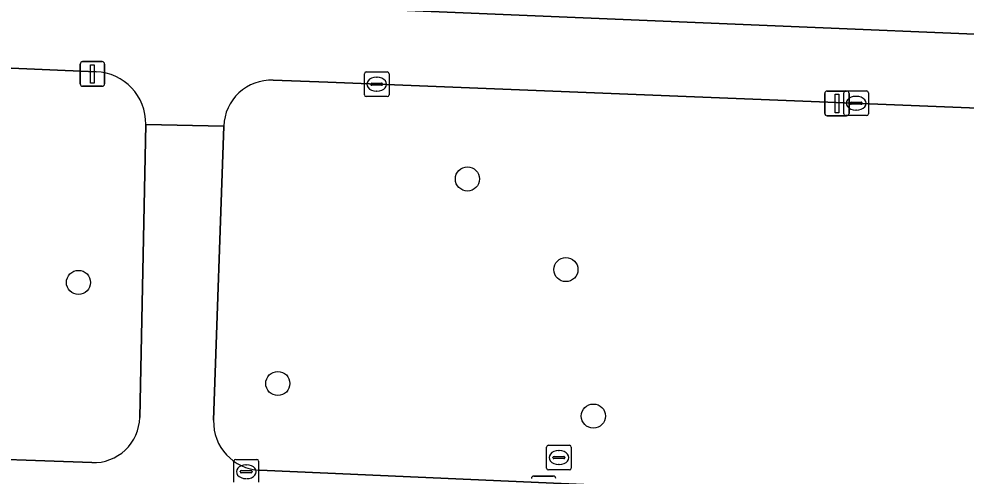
# Model space of a CAD drawing. Extents: x 160732 to 162107, y 387428 to 388479.
# Drawn here: x 161487.49 to 161525.85, y 387874.89 to 387893.41 of the extents above; entities that cross this region are included whole.
import ezdxf

# ---------------------------------------------------------------- set-up
doc = ezdxf.new("R2010")
doc.units = 0
for name, color, linetype in [('IMGEO_Boom', 7, 'Continuous'), ('IMGEO_Erf', 7, 'Continuous'), ('IMGEO_Groenvoorziening', 7, 'Continuous'), ('IMGEO_Kolk', 7, 'Continuous'), ('IMGEO_Lichtmast', 7, 'Continuous'), ('IMGEO_Rioolput', 7, 'Continuous'), ('IMGEO_Voetpad_open', 7, 'Continuous')]:
    doc.layers.add(name, color=color, linetype=linetype)

msp = doc.modelspace()

# ---------------------------------------------------------------- linework, layer by layer
at = {"layer": 'IMGEO_Boom'}
for centre in [(161505.658, 387886.922), (161509.644, 387883.251), (161489.906, 387882.73), (161497.978, 387878.636), (161510.758, 387877.316)]:
    msp.add_circle(centre, 0.489, dxfattribs=at)
at = {"layer": 'IMGEO_Erf'}
msp.add_lwpolyline([(161546.755, 387899.386), (161540.029, 387899.649), (161533.422, 387899.907), (161526.815, 387900.165), (161520.208, 387900.424), (161513.601, 387900.682), (161506.873, 387900.945), (161506.975, 387903.553), (161501.766, 387903.757), (161501.347, 387895.745), (161501.277, 387893.831), (161544.666, 387892.026)], dxfattribs=at)
at = {"layer": 'IMGEO_Groenvoorziening'}
for points in [[(161490.619, 387891.27), (161484.675, 387891.518), (161484.514, 387883.681), (161484.349, 387875.649), (161490.449, 387875.432)], [(161552.423, 387888.742), (161526.329, 387889.794), (161500, 387890.839), (161497.79, 387890.927)], [(161492.384, 387877.262), (161492.628, 387889.136)], [(161495.789, 387889.068), (161495.379, 387877.144)], [(161497.243, 387875.119), (161500, 387874.999), (161550.911, 387872.751)]]:
    msp.add_lwpolyline(points, dxfattribs=at)
for centre, radius, start, end in [((161490.534, 387889.177), 2.094, 358.8654, 87.6783), ((161497.715, 387889.001), 1.927, 87.764, 178.0223), ((161490.516, 387877.299), 1.869, 267.9497, 358.8553), ((161497.338, 387877.077), 1.96, 178.0303, 267.2284)]:
    msp.add_arc(centre, radius, start, end, dxfattribs=at)
at = {"layer": 'IMGEO_Kolk'}
for p, q in [((161501.482, 387890.336), (161501.482, 387891.188)), ((161501.557, 387891.262), (161502.409, 387891.262)), ((161501.97, 387891.042), (161501.995, 387891.042)), ((161502.483, 387891.188), (161502.483, 387890.336)), ((161501.741, 387890.756), (161501.741, 387890.768)), ((161502.179, 387890.719), (161501.781, 387890.719)), ((161501.784, 387890.805), (161502.182, 387890.805)), ((161502.225, 387890.768), (161502.225, 387890.756)), ((161502.409, 387890.262), (161501.557, 387890.262)), ((161501.993, 387890.482), (161501.968, 387890.482)), ((161520.897, 387889.565), (161520.897, 387890.417)), ((161520.972, 387890.491), (161521.824, 387890.491)), ((161521.385, 387890.271), (161521.41, 387890.271)), ((161521.898, 387890.417), (161521.898, 387889.565)), ((161521.156, 387889.985), (161521.156, 387889.997)), ((161521.594, 387889.948), (161521.196, 387889.948)), ((161521.199, 387890.034), (161521.597, 387890.034)), ((161521.64, 387889.997), (161521.64, 387889.985)), ((161521.824, 387889.491), (161520.972, 387889.491)), ((161521.408, 387889.711), (161521.383, 387889.711)), ((161496.201, 387874.636), (161496.201, 387875.488)), ((161496.276, 387875.562), (161497.128, 387875.562)), ((161496.689, 387875.342), (161496.714, 387875.342)), ((161497.202, 387875.488), (161497.202, 387874.636)), ((161496.46, 387875.056), (161496.46, 387875.068)), ((161496.898, 387875.019), (161496.5, 387875.019)), ((161496.503, 387875.105), (161496.901, 387875.105)), ((161496.944, 387875.068), (161496.944, 387875.056))]:
    msp.add_line(p, q, dxfattribs=at)
for points in [[(161501.482, 387890.336), (161501.482, 387891.188)], [(161501.557, 387891.262), (161502.409, 387891.262)], [(161502.483, 387891.188), (161502.483, 387890.336)], [(161502.409, 387890.262), (161501.557, 387890.262)], [(161520.897, 387889.565), (161520.897, 387890.417)], [(161520.972, 387890.491), (161521.824, 387890.491)], [(161521.898, 387890.417), (161521.898, 387889.565)], [(161521.824, 387889.491), (161520.972, 387889.491)], [(161496.201, 387874.636), (161496.201, 387875.488)], [(161496.276, 387875.562), (161497.128, 387875.562)], [(161497.202, 387875.488), (161497.202, 387874.636)]]:
    msp.add_lwpolyline(points, dxfattribs=at)
for centre, radius, start, end in [((161501.559, 387891.186), 0.0765, 91.552, 178.448), ((161501.559, 387891.186), 0.0765, 91.552, 178.448), ((161502.407, 387891.186), 0.0765, 1.552, 88.448), ((161502.407, 387891.186), 0.0765, 1.552, 88.448), ((161501.781, 387890.765), 0.0403, 85.8775, 175.7526), ((161501.778, 387890.755), 0.0366, 178.938, 274.7102), ((161502.182, 387890.762), 0.043, 264.8664, 352.4533), ((161502.186, 387890.767), 0.0386, 1.7309, 96.639), ((161501.559, 387890.338), 0.0765, 181.552, 268.448), ((161501.559, 387890.338), 0.0765, 181.552, 268.448), ((161502.407, 387890.338), 0.0765, 271.552, 358.448), ((161502.407, 387890.338), 0.0765, 271.552, 358.448), ((161520.974, 387890.415), 0.0765, 91.552, 178.448), ((161520.974, 387890.415), 0.0765, 91.552, 178.448), ((161521.822, 387890.415), 0.0765, 1.552, 88.448), ((161521.822, 387890.415), 0.0765, 1.552, 88.448), ((161521.196, 387889.994), 0.0403, 85.8775, 175.7526), ((161521.193, 387889.984), 0.0366, 178.938, 274.7102), ((161521.597, 387889.991), 0.043, 264.8664, 352.4533), ((161521.601, 387889.996), 0.0386, 1.7309, 96.639), ((161520.974, 387889.567), 0.0765, 181.552, 268.448), ((161520.974, 387889.567), 0.0765, 181.552, 268.448), ((161521.822, 387889.567), 0.0765, 271.552, 358.448), ((161521.822, 387889.567), 0.0765, 271.552, 358.448), ((161496.278, 387875.486), 0.0765, 91.552, 178.448), ((161496.278, 387875.486), 0.0765, 91.552, 178.448), ((161497.126, 387875.486), 0.0765, 1.552, 88.448), ((161497.126, 387875.486), 0.0765, 1.552, 88.448), ((161496.5, 387875.065), 0.0403, 85.8775, 175.7526), ((161496.497, 387875.055), 0.0366, 178.938, 274.7102), ((161496.901, 387875.062), 0.043, 264.8664, 352.4533), ((161496.905, 387875.067), 0.0386, 1.7309, 96.639)]:
    msp.add_arc(centre, radius, start, end, dxfattribs=at)
for centre, major_axis, ratio, start_param, end_param in [((161501.969, 387890.762), (-0.387, 0.002), 0.722429, 4.712389, 7.853982), ((161501.994, 387890.762), (-0.39, 0.002), 0.717154, 1.570796, 4.712389), ((161521.384, 387889.991), (-0.387, 0.002), 0.722429, 4.712389, 7.853982), ((161521.409, 387889.991), (-0.39, 0.002), 0.717154, 1.570796, 4.712389), ((161496.688, 387875.062), (-0.387, 0.002), 0.722429, 4.712389, 7.853982), ((161496.713, 387875.062), (-0.39, 0.002), 0.717154, 1.570796, 4.712389)]:
    msp.add_ellipse(centre, major_axis=major_axis, ratio=ratio, start_param=start_param, end_param=end_param, dxfattribs=at)
at = {"layer": 'IMGEO_Lichtmast'}
for p, q in [((161489.975, 387890.777), (161489.975, 387891.577)), ((161489.975, 387891.577), (161489.975, 387890.777)), ((161490.075, 387891.677), (161490.865, 387891.677)), ((161490.865, 387891.677), (161490.075, 387891.677)), ((161490.965, 387891.577), (161490.965, 387890.777)), ((161490.965, 387890.777), (161490.965, 387891.577)), ((161490.865, 387890.677), (161490.075, 387890.677)), ((161490.075, 387890.677), (161490.865, 387890.677)), ((161520.124, 387889.582), (161520.124, 387890.382)), ((161520.124, 387890.382), (161520.124, 387889.582)), ((161520.224, 387890.482), (161521.014, 387890.482)), ((161521.014, 387890.482), (161520.224, 387890.482)), ((161521.114, 387890.382), (161521.114, 387889.582)), ((161521.114, 387889.582), (161521.114, 387890.382)), ((161521.014, 387889.482), (161520.224, 387889.482)), ((161520.224, 387889.482), (161521.014, 387889.482)), ((161508.345, 387874.886), (161509.135, 387874.886)), ((161509.135, 387874.886), (161508.345, 387874.886))]:
    msp.add_line(p, q, dxfattribs=at)
for points in [[(161490.395, 387891.552), (161490.545, 387891.552), (161490.545, 387890.802), (161490.395, 387890.802), (161490.395, 387891.552)], [(161520.544, 387890.357), (161520.694, 387890.357), (161520.694, 387889.607), (161520.544, 387889.607), (161520.544, 387890.357)]]:
    msp.add_lwpolyline(points, dxfattribs=at)
for centre, start, end in [((161490.075, 387891.577), 90, 180), ((161490.075, 387891.577), 90, 180), ((161490.865, 387891.577), 0, 90), ((161490.865, 387891.577), 360, 90), ((161490.075, 387890.777), 180, 270), ((161490.075, 387890.777), 180, 270), ((161490.865, 387890.777), 270, 0), ((161490.865, 387890.777), 270, 0), ((161520.224, 387890.382), 90, 180), ((161520.224, 387890.382), 90, 180), ((161521.014, 387890.382), 0, 90), ((161521.014, 387890.382), 360, 90), ((161520.224, 387889.582), 180, 270), ((161520.224, 387889.582), 180, 270), ((161521.014, 387889.582), 270, 0), ((161521.014, 387889.582), 270, 0), ((161508.345, 387874.786), 90, 180), ((161508.345, 387874.786), 90, 180), ((161509.135, 387874.786), 0, 90), ((161509.135, 387874.786), 360, 90)]:
    msp.add_arc(centre, 0.1, start, end, dxfattribs=at)
at = {"layer": 'IMGEO_Rioolput'}
for p, q in [((161508.863, 387875.21), (161508.863, 387876.062)), ((161508.938, 387876.136), (161509.79, 387876.136)), ((161509.864, 387876.062), (161509.864, 387875.21)), ((161509.165, 387875.679), (161509.563, 387875.679)), ((161509.351, 387875.916), (161509.376, 387875.916)), ((161509.122, 387875.63), (161509.122, 387875.642)), ((161509.56, 387875.593), (161509.162, 387875.593)), ((161509.374, 387875.356), (161509.349, 387875.356)), ((161509.606, 387875.642), (161509.606, 387875.63)), ((161509.79, 387875.136), (161508.938, 387875.136))]:
    msp.add_line(p, q, dxfattribs=at)
for points in [[(161508.863, 387875.21), (161508.863, 387876.062)], [(161508.938, 387876.136), (161509.79, 387876.136)], [(161509.864, 387876.062), (161509.864, 387875.21)], [(161509.79, 387875.136), (161508.938, 387875.136)]]:
    msp.add_lwpolyline(points, dxfattribs=at)
for centre, radius, start, end in [((161508.94, 387876.06), 0.0765, 91.552, 178.448), ((161508.94, 387876.06), 0.0765, 91.552, 178.448), ((161509.788, 387876.06), 0.0765, 1.552, 88.448), ((161509.788, 387876.06), 0.0765, 1.552, 88.448), ((161509.162, 387875.639), 0.0403, 85.8775, 175.7526), ((161509.567, 387875.641), 0.0386, 1.7309, 96.639), ((161509.159, 387875.629), 0.0366, 178.938, 274.7102), ((161509.563, 387875.636), 0.043, 264.8664, 352.4533), ((161508.94, 387875.212), 0.0765, 181.552, 268.448), ((161508.94, 387875.212), 0.0765, 181.552, 268.448), ((161509.788, 387875.212), 0.0765, 271.552, 358.448), ((161509.788, 387875.212), 0.0765, 271.552, 358.448)]:
    msp.add_arc(centre, radius, start, end, dxfattribs=at)
for centre, major_axis, ratio, start_param, end_param in [((161509.35, 387875.636), (-0.387, 0.002), 0.722429, 4.712389, 7.853982), ((161509.375, 387875.636), (-0.39, 0.002), 0.717154, 1.570796, 4.712389)]:
    msp.add_ellipse(centre, major_axis=major_axis, ratio=ratio, start_param=start_param, end_param=end_param, dxfattribs=at)
at = {"layer": 'IMGEO_Voetpad_open'}
for points in [[(161563.683, 387891.347), (161563.574, 387891.34), (161558.878, 387891.502), (161556.135, 387891.588), (161550.843, 387891.754), (161550.814, 387891.752), (161544.716, 387892.018), (161544.666, 387892.026), (161501.277, 387893.831), (161498.531, 387893.912), (161495.56, 387894.033), (161490.424, 387894.241), (161490.391, 387894.237), (161484.013, 387894.54), (161483.955, 387894.552), (161453.189, 387895.897), (161455.016, 387892.757), (161459.618, 387892.562), (161461.074, 387892.502), (161466.664, 387892.27), (161484.675, 387891.518), (161490.619, 387891.27)], [(161497.79, 387890.927), (161500, 387890.839), (161526.329, 387889.794), (161552.423, 387888.742)], [(161495.379, 387877.144), (161495.789, 387889.068), (161492.628, 387889.136), (161492.384, 387877.262)], [(161492.628, 387889.136), (161495.789, 387889.068)], [(161490.449, 387875.432), (161484.349, 387875.649), (161474.918, 387875.985), (161468.184, 387876.267), (161460.514, 387876.619), (161454.441, 387876.897), (161455.549, 387873.772), (161463.404, 387873.437), (161500, 387871.874), (161501.451, 387871.806), (161501.473, 387871.806), (161507.569, 387871.544), (161507.585, 387871.542), (161512.712, 387871.36), (161515.077, 387871.276)], [(161550.911, 387872.751), (161500, 387874.999), (161497.243, 387875.119)]]:
    msp.add_lwpolyline(points, dxfattribs=at)
for centre, radius, start, end in [((161490.534, 387889.177), 2.094, 358.8654, 87.6783), ((161497.715, 387889.001), 1.927, 87.764, 178.0223), ((161490.516, 387877.299), 1.869, 267.9497, 358.8553), ((161497.338, 387877.077), 1.96, 178.0303, 267.2284)]:
    msp.add_arc(centre, radius, start, end, dxfattribs=at)

doc.saveas('drawing.dxf')
